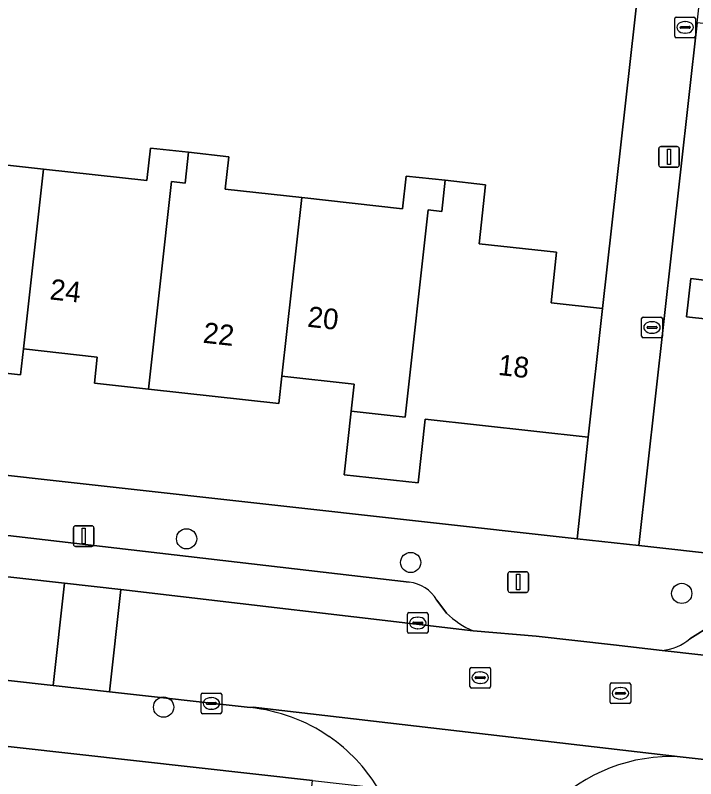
# Model space of a CAD drawing. Extents: x 162082 to 163401, y 388089 to 388636.
# Drawn here: x 162753.33 to 162786.26, y 388208.36 to 388245.3 of the extents above; entities that cross this region are included whole.
import ezdxf

# ---------------------------------------------------------------- set-up
doc = ezdxf.new("R2010")
doc.units = 0
for name, color, linetype in [('IMGEO_Boom', 7, 'Continuous'), ('IMGEO_Erf', 7, 'Continuous'), ('IMGEO_Kolk', 7, 'Continuous'), ('IMGEO_Lichtmast', 7, 'Continuous'), ('IMGEO_Muur', 7, 'Continuous'), ('IMGEO_Pand', 7, 'Continuous'), ('IMGEO_Pand_nummerreeks', 7, 'Continuous'), ('IMGEO_Parkeervlak_open', 7, 'Continuous'), ('IMGEO_Rijbaan_lokaal_open', 7, 'Continuous'), ('IMGEO_Rioolput', 7, 'Continuous'), ('IMGEO_Voetpad_open', 7, 'Continuous')]:
    doc.layers.add(name, color=color, linetype=linetype)

msp = doc.modelspace()

# ---------------------------------------------------------------- linework, layer by layer
at = {"layer": 'IMGEO_Boom'}
for centre in [(162761.623, 388219.968), (162772.467, 388218.823), (162785.583, 388217.326), (162760.512, 388211.824)]:
    msp.add_circle(centre, 0.489, dxfattribs=at)
at = {"layer": 'IMGEO_Erf'}
for points in [[(162751.053, 388238.265), (162754.694, 388237.863), (162759.703, 388237.31), (162759.876, 388238.877), (162761.72, 388238.673), (162763.671, 388238.458), (162763.497, 388236.886), (162767.193, 388236.478), (162772.079, 388235.938), (162772.254, 388237.524), (162774.142, 388237.316), (162776.094, 388237.1), (162775.779, 388234.25), (162779.53, 388233.835), (162779.26, 388231.381), (162781.747, 388231.106), (162783.542, 388247.109)], [(162786.851, 388230.597), (162785.815, 388230.714), (162786.024, 388232.558), (162787.059, 388232.441)], [(162727.336, 388225.893), (162780.519, 388219.969), (162781.061, 388224.883), (162773.168, 388225.753), (162772.827, 388222.669), (162769.243, 388223.065), (162769.584, 388226.15), (162769.727, 388227.447), (162766.235, 388227.832), (162766.09, 388226.516), (162759.775, 388227.214), (162757.164, 388227.502), (162757.304, 388228.765), (162753.728, 388229.16), (162753.589, 388227.901), (162747.345, 388228.591)]]:
    msp.add_lwpolyline(points, dxfattribs=at)
for points in [[(162821.433, 388238.137), (162821.739, 388240.934), (162818.357, 388241.345), (162818.041, 388238.547), (162813.346, 388239.079), (162808.513, 388239.648), (162808.844, 388242.48), (162805.899, 388242.824), (162805.568, 388239.992), (162800.951, 388240.532), (162796.218, 388241.085), (162796.532, 388243.772), (162786.323, 388244.931), (162783.503, 388219.652), (162837.876, 388213.576), (162840.707, 388238.931), (162830.248, 388240.007), (162829.943, 388237.21), (162825.765, 388237.665)], [(162767.722, 388208.275), (162710.107, 388214.707), (162709.83, 388212.61), (162716.996, 388211.825), (162717.055, 388212.363), (162717.33, 388212.333), (162717.271, 388211.798), (162724.237, 388211.019), (162731.262, 388210.233), (162731.317, 388210.742), (162731.584, 388210.712), (162731.531, 388210.232), (162738.585, 388209.46), (162745.641, 388208.688), (162745.699, 388209.216), (162746.058, 388209.176), (162745.995, 388208.607), (162752.938, 388207.858), (162760.04, 388207.092), (162760.098, 388207.622), (162760.382, 388207.591), (162760.325, 388207.072), (162767.499, 388206.287)]]:
    msp.add_lwpolyline(points, close=True, dxfattribs=at)
at = {"layer": 'IMGEO_Kolk'}
for p, q in [((162785.246, 388244.292), (162785.246, 388245.144)), ((162785.321, 388245.218), (162786.173, 388245.218)), ((162785.734, 388244.998), (162785.759, 388244.998)), ((162786.247, 388245.144), (162786.247, 388244.292)), ((162785.505, 388244.712), (162785.505, 388244.724)), ((162785.943, 388244.675), (162785.545, 388244.675)), ((162785.548, 388244.761), (162785.946, 388244.761)), ((162785.989, 388244.724), (162785.989, 388244.712)), ((162785.757, 388244.438), (162785.732, 388244.438)), ((162786.173, 388244.218), (162785.321, 388244.218)), ((162783.644, 388229.77), (162783.644, 388230.622)), ((162783.719, 388230.696), (162784.571, 388230.696)), ((162784.645, 388230.622), (162784.645, 388229.77)), ((162783.946, 388230.239), (162784.344, 388230.239)), ((162784.132, 388230.476), (162784.157, 388230.476)), ((162783.903, 388230.19), (162783.903, 388230.202)), ((162784.341, 388230.153), (162783.943, 388230.153)), ((162784.155, 388229.916), (162784.13, 388229.916)), ((162784.387, 388230.202), (162784.387, 388230.19)), ((162784.571, 388229.696), (162783.719, 388229.696)), ((162772.308, 388215.469), (162772.308, 388216.321)), ((162772.383, 388216.395), (162773.235, 388216.395)), ((162772.796, 388216.175), (162772.821, 388216.175)), ((162773.309, 388216.321), (162773.309, 388215.469)), ((162772.567, 388215.889), (162772.567, 388215.901)), ((162773.005, 388215.852), (162772.607, 388215.852)), ((162772.61, 388215.938), (162773.008, 388215.938)), ((162773.051, 388215.901), (162773.051, 388215.889)), ((162772.819, 388215.615), (162772.794, 388215.615)), ((162773.235, 388215.395), (162772.383, 388215.395)), ((162762.396, 388212.501), (162763.248, 388212.501)), ((162762.321, 388211.575), (162762.321, 388212.427)), ((162762.809, 388212.281), (162762.834, 388212.281)), ((162763.322, 388212.427), (162763.322, 388211.575)), ((162762.58, 388211.995), (162762.58, 388212.007)), ((162763.018, 388211.958), (162762.62, 388211.958)), ((162762.623, 388212.044), (162763.021, 388212.044)), ((162763.064, 388212.007), (162763.064, 388211.995)), ((162763.248, 388211.501), (162762.396, 388211.501)), ((162762.832, 388211.721), (162762.807, 388211.721))]:
    msp.add_line(p, q, dxfattribs=at)
for points in [[(162785.246, 388244.292), (162785.246, 388245.144)], [(162785.321, 388245.218), (162786.173, 388245.218)], [(162786.247, 388245.144), (162786.247, 388244.292)], [(162786.173, 388244.218), (162785.321, 388244.218)], [(162783.644, 388229.77), (162783.644, 388230.622)], [(162783.719, 388230.696), (162784.571, 388230.696)], [(162784.645, 388230.622), (162784.645, 388229.77)], [(162784.571, 388229.696), (162783.719, 388229.696)], [(162772.308, 388215.469), (162772.308, 388216.321)], [(162772.383, 388216.395), (162773.235, 388216.395)], [(162773.309, 388216.321), (162773.309, 388215.469)], [(162773.235, 388215.395), (162772.383, 388215.395)], [(162762.396, 388212.501), (162763.248, 388212.501)], [(162762.321, 388211.575), (162762.321, 388212.427)], [(162763.322, 388212.427), (162763.322, 388211.575)], [(162763.248, 388211.501), (162762.396, 388211.501)]]:
    msp.add_lwpolyline(points, dxfattribs=at)
for centre, radius, start, end in [((162785.323, 388245.142), 0.0765, 91.552, 178.448), ((162785.323, 388245.142), 0.0765, 91.552, 178.448), ((162786.171, 388245.142), 0.0765, 1.552, 88.448), ((162786.171, 388245.142), 0.0765, 1.552, 88.448), ((162785.545, 388244.721), 0.0403, 85.8775, 175.7526), ((162785.542, 388244.711), 0.0366, 178.938, 274.7102), ((162785.946, 388244.718), 0.043, 264.8664, 352.4533), ((162785.95, 388244.723), 0.0386, 1.7309, 96.639), ((162785.323, 388244.294), 0.0765, 181.552, 268.448), ((162785.323, 388244.294), 0.0765, 181.552, 268.448), ((162786.171, 388244.294), 0.0765, 271.552, 358.448), ((162786.171, 388244.294), 0.0765, 271.552, 358.448), ((162783.721, 388230.62), 0.0765, 91.552, 178.448), ((162783.721, 388230.62), 0.0765, 91.552, 178.448), ((162784.569, 388230.62), 0.0765, 1.552, 88.448), ((162784.569, 388230.62), 0.0765, 1.552, 88.448), ((162783.943, 388230.199), 0.0403, 85.8775, 175.7526), ((162784.348, 388230.201), 0.0386, 1.7309, 96.639), ((162783.94, 388230.189), 0.0366, 178.938, 274.7102), ((162784.344, 388230.196), 0.043, 264.8664, 352.4533), ((162783.721, 388229.772), 0.0765, 181.552, 268.448), ((162783.721, 388229.772), 0.0765, 181.552, 268.448), ((162784.569, 388229.772), 0.0765, 271.552, 358.448), ((162784.569, 388229.772), 0.0765, 271.552, 358.448), ((162772.385, 388216.319), 0.0765, 91.552, 178.448), ((162772.385, 388216.319), 0.0765, 91.552, 178.448), ((162773.233, 388216.319), 0.0765, 1.552, 88.448), ((162773.233, 388216.319), 0.0765, 1.552, 88.448), ((162772.607, 388215.898), 0.0403, 85.8775, 175.7526), ((162772.604, 388215.888), 0.0366, 178.938, 274.7102), ((162773.008, 388215.895), 0.043, 264.8664, 352.4533), ((162773.012, 388215.9), 0.0386, 1.7309, 96.639), ((162772.385, 388215.471), 0.0765, 181.552, 268.448), ((162772.385, 388215.471), 0.0765, 181.552, 268.448), ((162773.233, 388215.471), 0.0765, 271.552, 358.448), ((162773.233, 388215.471), 0.0765, 271.552, 358.448), ((162762.398, 388212.425), 0.0765, 91.552, 178.448), ((162762.398, 388212.425), 0.0765, 91.552, 178.448), ((162763.246, 388212.425), 0.0765, 1.552, 88.448), ((162763.246, 388212.425), 0.0765, 1.552, 88.448), ((162762.62, 388212.004), 0.0403, 85.8775, 175.7526), ((162762.617, 388211.994), 0.0366, 178.938, 274.7102), ((162763.021, 388212.001), 0.043, 264.8664, 352.4533), ((162763.025, 388212.006), 0.0386, 1.7309, 96.639), ((162762.398, 388211.577), 0.0765, 181.552, 268.448), ((162762.398, 388211.577), 0.0765, 181.552, 268.448), ((162763.246, 388211.577), 0.0765, 271.552, 358.448), ((162763.246, 388211.577), 0.0765, 271.552, 358.448)]:
    msp.add_arc(centre, radius, start, end, dxfattribs=at)
for centre, major_axis, ratio, start_param, end_param in [((162785.733, 388244.718), (-0.387, 0.002), 0.722429, 4.712389, 7.853982), ((162785.758, 388244.718), (-0.39, 0.002), 0.717154, 1.570796, 4.712389), ((162784.131, 388230.196), (-0.387, 0.002), 0.722429, 4.712389, 7.853982), ((162784.156, 388230.196), (-0.39, 0.002), 0.717154, 1.570796, 4.712389), ((162772.795, 388215.895), (-0.387, 0.002), 0.722429, 4.712389, 7.853982), ((162772.82, 388215.895), (-0.39, 0.002), 0.717154, 1.570796, 4.712389), ((162762.808, 388212.001), (-0.387, 0.002), 0.722429, 4.712389, 7.853982), ((162762.833, 388212.001), (-0.39, 0.002), 0.717154, 1.570796, 4.712389)]:
    msp.add_ellipse(centre, major_axis=major_axis, ratio=ratio, start_param=start_param, end_param=end_param, dxfattribs=at)
at = {"layer": 'IMGEO_Lichtmast'}
for p, q in [((162784.473, 388238.05), (162784.473, 388238.85)), ((162784.473, 388238.85), (162784.473, 388238.05)), ((162784.573, 388238.95), (162785.363, 388238.95)), ((162785.363, 388238.95), (162784.573, 388238.95)), ((162785.463, 388238.85), (162785.463, 388238.05)), ((162785.463, 388238.05), (162785.463, 388238.85)), ((162785.363, 388237.95), (162784.573, 388237.95)), ((162784.573, 388237.95), (162785.363, 388237.95)), ((162756.147, 388219.701), (162756.147, 388220.501)), ((162756.147, 388220.501), (162756.147, 388219.701)), ((162756.247, 388220.601), (162757.037, 388220.601)), ((162757.037, 388220.601), (162756.247, 388220.601)), ((162757.137, 388220.501), (162757.137, 388219.701)), ((162757.137, 388219.701), (162757.137, 388220.501)), ((162757.037, 388219.601), (162756.247, 388219.601)), ((162756.247, 388219.601), (162757.037, 388219.601)), ((162777.174, 388217.475), (162777.174, 388218.275)), ((162777.174, 388218.275), (162777.174, 388217.475)), ((162777.274, 388218.375), (162778.064, 388218.375)), ((162778.064, 388218.375), (162777.274, 388218.375)), ((162778.164, 388218.275), (162778.164, 388217.475)), ((162778.164, 388217.475), (162778.164, 388218.275)), ((162778.064, 388217.375), (162777.274, 388217.375)), ((162777.274, 388217.375), (162778.064, 388217.375))]:
    msp.add_line(p, q, dxfattribs=at)
for points in [[(162784.893, 388238.825), (162785.043, 388238.825), (162785.043, 388238.075), (162784.893, 388238.075), (162784.893, 388238.825)], [(162756.567, 388220.476), (162756.717, 388220.476), (162756.717, 388219.726), (162756.567, 388219.726), (162756.567, 388220.476)], [(162777.594, 388218.25), (162777.744, 388218.25), (162777.744, 388217.5), (162777.594, 388217.5), (162777.594, 388218.25)]]:
    msp.add_lwpolyline(points, dxfattribs=at)
for centre, start, end in [((162784.573, 388238.85), 90, 180), ((162784.573, 388238.85), 90, 180), ((162785.363, 388238.85), 0, 90), ((162785.363, 388238.85), 360, 90), ((162784.573, 388238.05), 180, 270), ((162784.573, 388238.05), 180, 270), ((162785.363, 388238.05), 270, 0), ((162785.363, 388238.05), 270, 0), ((162756.247, 388220.501), 90, 180), ((162756.247, 388220.501), 90, 180), ((162757.037, 388220.501), 0, 90), ((162757.037, 388220.501), 360, 90), ((162756.247, 388219.701), 180, 270), ((162756.247, 388219.701), 180, 270), ((162757.037, 388219.701), 270, 0), ((162757.037, 388219.701), 270, 0), ((162777.274, 388218.275), 90, 180), ((162777.274, 388218.275), 90, 180), ((162778.064, 388218.275), 0, 90), ((162778.064, 388218.275), 360, 90), ((162777.274, 388217.475), 180, 270), ((162777.274, 388217.475), 180, 270), ((162778.064, 388217.475), 270, 0), ((162778.064, 388217.475), 270, 0)]:
    msp.add_arc(centre, 0.1, start, end, dxfattribs=at)
at = {"layer": 'IMGEO_Muur'}
msp.add_lwpolyline([(162783.542, 388247.109), (162781.747, 388231.106)], dxfattribs=at)
at = {"layer": 'IMGEO_Pand'}
for points in [[(162754.694, 388237.863), (162751.053, 388238.265), (162751.227, 388239.839), (162749.218, 388240.061), (162749.052, 388238.567), (162748.458, 388238.633), (162747.345, 388228.591), (162753.589, 388227.901), (162753.728, 388229.16)], [(162759.775, 388227.214), (162760.888, 388237.257), (162761.555, 388237.181), (162761.72, 388238.673), (162759.876, 388238.877), (162759.703, 388237.31), (162754.694, 388237.863), (162753.728, 388229.16), (162757.304, 388228.765), (162757.164, 388227.502)], [(162759.775, 388227.214), (162766.09, 388226.516), (162766.235, 388227.832), (162767.193, 388236.478), (162763.497, 388236.886), (162763.671, 388238.458), (162761.72, 388238.673), (162761.555, 388237.181), (162760.888, 388237.257)], [(162766.235, 388227.832), (162769.727, 388227.447), (162769.584, 388226.15), (162772.208, 388225.861), (162773.318, 388235.881), (162773.975, 388235.805), (162774.142, 388237.316), (162772.254, 388237.524), (162772.079, 388235.938), (162767.193, 388236.478)], [(162774.142, 388237.316), (162773.975, 388235.805), (162773.318, 388235.881), (162772.208, 388225.861), (162769.584, 388226.15), (162769.243, 388223.065), (162772.827, 388222.669), (162773.168, 388225.753), (162781.061, 388224.883), (162781.747, 388231.106), (162779.26, 388231.381), (162779.53, 388233.835), (162775.779, 388234.25), (162776.094, 388237.1)], [(162787.059, 388232.441), (162786.024, 388232.558), (162785.815, 388230.714), (162786.851, 388230.597)]]:
    msp.add_lwpolyline(points, close=True, dxfattribs=at)
at = {"layer": 'IMGEO_Parkeervlak_open'}
for points in [[(162772.391, 388217.862), (162734.38, 388222.288)], [(162730.619, 388220.635), (162755.71, 388217.817), (162758.442, 388217.51), (162775.49, 388215.519)], [(162774.205, 388216.377), (162773.725, 388216.999)], [(162787.062, 388215.802), (162785.981, 388215.126)], [(162784.632, 388214.568), (162823.2, 388210.24), (162825.987, 388209.927), (162834.672, 388208.952)]]:
    msp.add_lwpolyline(points, dxfattribs=at)
for centre, radius, start, end in [((162772.254, 388216.188), 1.68, 28.8727, 85.3275), ((162776.907, 388219.033), 3.789, 224.5035, 248.0341), ((162784.414, 388217.005), 2.447, 275.1134, 309.8304)]:
    msp.add_arc(centre, radius, start, end, dxfattribs=at)
at = {"layer": 'IMGEO_Rijbaan_lokaal_open'}
for points in [[(162720.64, 388216.741), (162736.049, 388215.013), (162742.036, 388214.341), (162755.166, 388212.869), (162755.71, 388217.817), (162730.619, 388220.635)], [(162785.514, 388209.412), (162764.85, 388211.826), (162764.696, 388211.8)]]:
    msp.add_lwpolyline(points, dxfattribs=at)
for points in [[(162757.897, 388212.563), (162758.442, 388217.51), (162755.71, 388217.817), (162755.166, 388212.869)], [(162784.632, 388214.568), (162782.28, 388214.832), (162778.534, 388215.253), (162775.49, 388215.519), (162758.442, 388217.51), (162757.897, 388212.563), (162764.696, 388211.8), (162764.85, 388211.826), (162785.514, 388209.412), (162822.64, 388205.309), (162823.2, 388210.24)]]:
    msp.add_lwpolyline(points, close=True, dxfattribs=at)
for centre, radius, start, end in [((162763.877, 388203.641), 8.2, 55.4285, 84.2672), ((162763.882, 388203.644), 8.195, 31.4799, 55.4483), ((162785.039, 388201.335), 8.091, 86.6326, 135.6874)]:
    msp.add_arc(centre, radius, start, end, dxfattribs=at)
at = {"layer": 'IMGEO_Rioolput'}
for p, q in [((162775.333, 388212.822), (162775.333, 388213.674)), ((162775.408, 388213.748), (162776.26, 388213.748)), ((162776.334, 388213.674), (162776.334, 388212.822)), ((162775.592, 388213.242), (162775.592, 388213.254)), ((162775.635, 388213.291), (162776.033, 388213.291)), ((162775.821, 388213.528), (162775.846, 388213.528)), ((162776.076, 388213.254), (162776.076, 388213.242)), ((162776.03, 388213.205), (162775.632, 388213.205)), ((162775.844, 388212.968), (162775.819, 388212.968)), ((162782.115, 388212.067), (162782.115, 388212.919)), ((162782.19, 388212.993), (162783.042, 388212.993)), ((162783.116, 388212.919), (162783.116, 388212.067)), ((162776.26, 388212.748), (162775.408, 388212.748)), ((162782.374, 388212.487), (162782.374, 388212.499)), ((162782.417, 388212.536), (162782.815, 388212.536)), ((162782.603, 388212.773), (162782.628, 388212.773)), ((162782.858, 388212.499), (162782.858, 388212.487)), ((162782.812, 388212.45), (162782.414, 388212.45)), ((162782.626, 388212.213), (162782.601, 388212.213)), ((162783.042, 388211.993), (162782.19, 388211.993))]:
    msp.add_line(p, q, dxfattribs=at)
for points in [[(162775.333, 388212.822), (162775.333, 388213.674)], [(162775.408, 388213.748), (162776.26, 388213.748)], [(162776.334, 388213.674), (162776.334, 388212.822)], [(162782.115, 388212.067), (162782.115, 388212.919)], [(162782.19, 388212.993), (162783.042, 388212.993)], [(162783.116, 388212.919), (162783.116, 388212.067)], [(162776.26, 388212.748), (162775.408, 388212.748)], [(162783.042, 388211.993), (162782.19, 388211.993)]]:
    msp.add_lwpolyline(points, dxfattribs=at)
for centre, radius, start, end in [((162775.41, 388213.672), 0.0765, 91.552, 178.448), ((162775.41, 388213.672), 0.0765, 91.552, 178.448), ((162776.258, 388213.672), 0.0765, 1.552, 88.448), ((162776.258, 388213.672), 0.0765, 1.552, 88.448), ((162775.632, 388213.251), 0.0403, 85.8775, 175.7526), ((162775.629, 388213.241), 0.0366, 178.938, 274.7102), ((162776.033, 388213.248), 0.043, 264.8664, 352.4533), ((162776.037, 388213.253), 0.0386, 1.7309, 96.639), ((162782.192, 388212.917), 0.0765, 91.552, 178.448), ((162782.192, 388212.917), 0.0765, 91.552, 178.448), ((162783.04, 388212.917), 0.0765, 1.552, 88.448), ((162783.04, 388212.917), 0.0765, 1.552, 88.448), ((162775.41, 388212.824), 0.0765, 181.552, 268.448), ((162775.41, 388212.824), 0.0765, 181.552, 268.448), ((162776.258, 388212.824), 0.0765, 271.552, 358.448), ((162776.258, 388212.824), 0.0765, 271.552, 358.448), ((162782.414, 388212.496), 0.0403, 85.8775, 175.7526), ((162782.411, 388212.486), 0.0366, 178.938, 274.7102), ((162782.815, 388212.493), 0.043, 264.8664, 352.4533), ((162782.819, 388212.498), 0.0386, 1.7309, 96.639), ((162782.192, 388212.069), 0.0765, 181.552, 268.448), ((162782.192, 388212.069), 0.0765, 181.552, 268.448), ((162783.04, 388212.069), 0.0765, 271.552, 358.448), ((162783.04, 388212.069), 0.0765, 271.552, 358.448)]:
    msp.add_arc(centre, radius, start, end, dxfattribs=at)
for centre, major_axis, ratio, start_param, end_param in [((162775.82, 388213.248), (-0.387, 0.002), 0.722429, 4.712389, 7.853982), ((162775.845, 388213.248), (-0.39, 0.002), 0.717154, 1.570796, 4.712389), ((162782.602, 388212.493), (-0.387, 0.002), 0.722429, 4.712389, 7.853982), ((162782.627, 388212.493), (-0.39, 0.002), 0.717154, 1.570796, 4.712389)]:
    msp.add_ellipse(centre, major_axis=major_axis, ratio=ratio, start_param=start_param, end_param=end_param, dxfattribs=at)
at = {"layer": 'IMGEO_Voetpad_open'}
msp.add_lwpolyline([(162786.323, 388244.931), (162786.471, 388246.262), (162786.888, 388250), (162789.279, 388271.438), (162791.272, 388289.437), (162793.855, 388312.06), (162793.989, 388313.237), (162796.49, 388335.147), (162793.443, 388335.388), (162790.857, 388312.329), (162790.694, 388310.876), (162783.866, 388250), (162783.69, 388248.429), (162783.542, 388247.109), (162781.747, 388231.106), (162781.061, 388224.883), (162780.519, 388219.969), (162783.503, 388219.652)], close=True, dxfattribs=at)
for points in [[(162716.629, 388226.782), (162711.489, 388227.332), (162710.107, 388214.707), (162767.722, 388208.275), (162770.871, 388207.923)], [(162870.554, 388210.092), (162869.062, 388210.255), (162843.932, 388212.902), (162837.876, 388213.576), (162783.503, 388219.652), (162780.519, 388219.969), (162727.336, 388225.893), (162727.328, 388225.872), (162723.268, 388226.21)], [(162734.38, 388222.288), (162772.391, 388217.862)], [(162773.725, 388216.999), (162774.205, 388216.377)], [(162764.696, 388211.8), (162757.897, 388212.563), (162755.166, 388212.869), (162742.036, 388214.341), (162736.049, 388215.013), (162720.64, 388216.741)], [(162785.981, 388215.126), (162787.062, 388215.802)], [(162775.49, 388215.519), (162778.534, 388215.253), (162782.28, 388214.832), (162784.632, 388214.568)], [(162825.427, 388205), (162822.64, 388205.309), (162785.514, 388209.412)]]:
    msp.add_lwpolyline(points, dxfattribs=at)
for centre, radius, start, end in [((162772.254, 388216.188), 1.68, 28.8727, 85.3275), ((162776.907, 388219.033), 3.789, 224.5035, 248.0341), ((162784.414, 388217.005), 2.447, 275.1134, 309.8304), ((162763.877, 388203.641), 8.2, 55.4285, 84.2672), ((162763.882, 388203.644), 8.195, 31.4799, 55.4483), ((162785.039, 388201.335), 8.091, 86.6326, 135.6874)]:
    msp.add_arc(centre, radius, start, end, dxfattribs=at)

# ---------------------------------------------------------------- texts
at = {"layer": 'IMGEO_Pand_nummerreeks'}
for s, rotation, p in [('24', 353.6967, (162754.971, 388231.558)), ('20', 353.7084, (162767.439, 388230.234)), ('22', 353.6964, (162762.385, 388229.46)), ('18', 353.71, (162776.663, 388227.903))]:
    msp.add_text(s, height=1, rotation=rotation, dxfattribs=at).set_placement(p)

doc.saveas('drawing.dxf')
